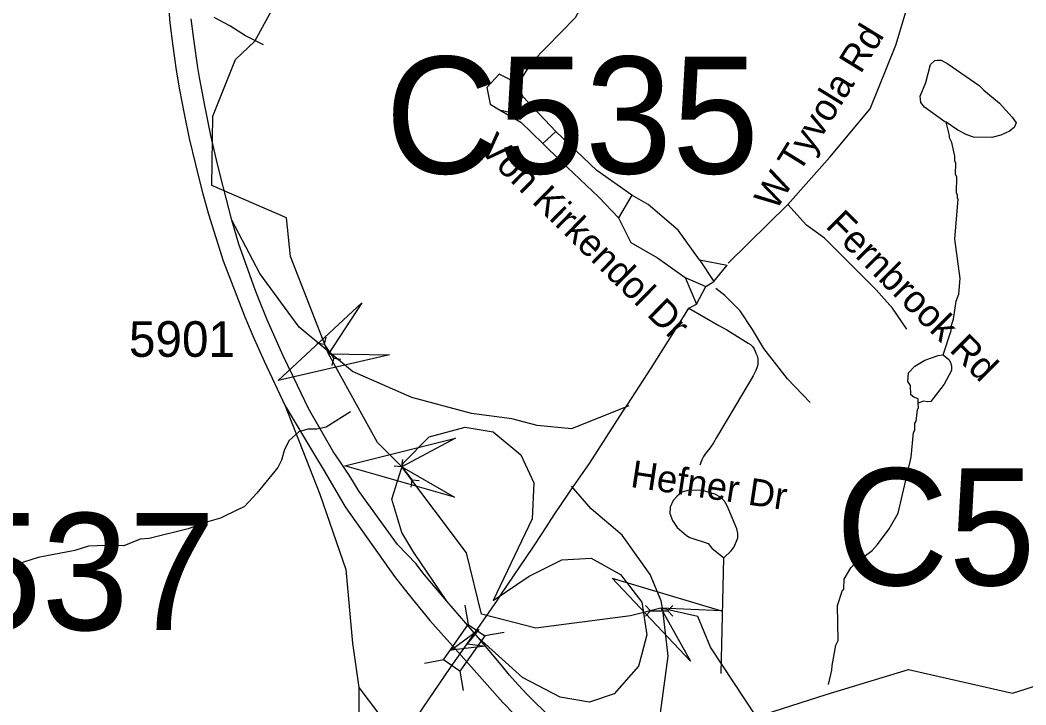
# Model space of a CAD drawing. Extents: x 1383679 to 1536984, y 460658 to 651027.
# Drawn here: x 1425343 to 1428871, y 530866 to 533267 of the extents above; entities that cross this region are included whole.
import ezdxf

# ---------------------------------------------------------------- set-up
doc = ezdxf.new("R2010")
doc.units = 0
for name, color, linetype in [('Exist Hydrographic Creek Single Shore', 7, 'Continuous'), ('Exist Hydrographic Misc Water Feature', 7, 'Continuous'), ('Exist Road Non-System Type 51', 7, 'Continuous'), ('Exist Road Non-System Type 51 Label', 7, 'Continuous'), ('Exist Road Primary Interstate Ramp 1 Lane Attributed', 7, 'Continuous'), ('Exist Road Secondary Structure Culvert Attributed CELL', 7, 'Continuous'), ('Exist Road Secondary Structure Culvert CELL', 7, 'Continuous'), ('Exist Road Secondary Structure Culvert Number Label', 7, 'Continuous'), ('Exist Road Secondary Structure Standard Bridge Attributed CELL', 7, 'Continuous'), ('Exist Road Secondary Structure Standard Bridge CELL', 7, 'Continuous'), ('Exist Road Secondary Type 51 Divided Attributed', 7, 'Continuous'), ('Exist Road Secondary Type 51 Number Label', 7, 'Continuous')]:
    doc.layers.add(name, color=color, linetype=linetype)

msp = doc.modelspace()

# ---------------------------------------------------------------- linework, layer by layer
at = {"layer": 'Exist Hydrographic Creek Single Shore'}
for points in [[(1427925.8, 530824.2), (1427764.1, 531069.2), (1427720.5, 531175.8), (1427590.4, 531205.8), (1427484.4, 531178.5), (1427152.2, 531134.8), (1426961.7, 531184.9), (1426908.9, 531399.9), (1426682.6, 531701), (1426597.1, 531786.4), (1426425.2, 532097.6), (1426291.2, 532438.1), (1426278.1, 532573.7), (1426015.7, 532687.6), (1426019.7, 532930.4), (1426098.8, 533129), (1426166.7, 533193.3), (1426279.7, 533401)], [(1427925.8, 530824.2), (1428170.6, 530903), (1428458.7, 530990.6), (1428823.7, 530907.9), (1429066.6, 530985), (1429249.7, 530964.9), (1429389.7, 530870.2), (1429548.6, 530893.3), (1429876.7, 531044.2), (1429921.7, 531243.5), (1430326.7, 531911.5), (1430479.7, 532066), (1431105.7, 532522.8)]]:
    msp.add_lwpolyline(points, dxfattribs=at)
at = {"layer": 'Exist Hydrographic Misc Water Feature'}
for points in [[(1426196.5, 533181), (1426134.4, 533211.8), (1426079.2, 533247), (1426023.7, 533276.3)], [(1428591.2, 532909.4), (1428586.4, 532910.8), (1428515.5, 532962.4), (1428501.9, 532978.7), (1428500.4, 533000.7), (1428519.3, 533048.3), (1428536.8, 533111.8), (1428551, 533125.5), (1428559.1, 533127.3), (1428573.1, 533127), (1428596.8, 533114.5), (1428707.2, 533038.1), (1428722.8, 533021.7), (1428777.9, 532976.5), (1428822.8, 532927.5), (1428836.3, 532907.2), (1428830.1, 532891.4), (1428813.8, 532877.7), (1428783.4, 532864.4), (1428751.2, 532855.2), (1428687.3, 532856.6), (1428663.5, 532865.1), (1428631.8, 532881.8), (1428591.2, 532909.4)], [(1428580.6, 532094.2), (1428608.5, 532178.6), (1428608.9, 532194.6), (1428617.4, 532218.4), (1428626.8, 532282.2), (1428635.3, 532306), (1428640.5, 532361.9), (1428622.1, 532499.3), (1428633.6, 532640.2), (1428630.6, 532642), (1428630.9, 532654), (1428627, 532662), (1428628.2, 532718), (1428624.4, 532726), (1428625.2, 532766), (1428621.4, 532774.1), (1428621.8, 532790.1), (1428610.9, 532838.3), (1428603.2, 532854.4), (1428603.4, 532862.4), (1428591.2, 532909.4)], [(1428493.4, 531924.1), (1428493.3, 531939.3), (1428477.5, 531945.7), (1428467.7, 531953.9), (1428466.3, 531985.9), (1428456.7, 532000.1), (1428459.2, 532030.1), (1428481.8, 532053.6), (1428516.3, 532074.8), (1428562.7, 532091.7), (1428580.6, 532094.2)], [(1428580.6, 532094.2), (1428600.3, 532076.9), (1428606.1, 532066.7), (1428609.9, 532054.7), (1428609.6, 532038.7), (1428584.4, 531991.3), (1428537.2, 531930.4), (1428527.1, 531928.6), (1428511.1, 531930.9), (1428493.4, 531924.1)], [(1428178.3, 530938.1), (1428190.6, 530988.6), (1428191, 531004.6), (1428204.6, 531076.2), (1428212.9, 531092), (1428210, 531215.1), (1428227.8, 531268.5), (1428232.8, 531271.5), (1428233.6, 531307.5), (1428256.5, 531347), (1428270.8, 531362.6), (1428331.8, 531407.2), (1428350.3, 531428.8), (1428391.5, 531483.8), (1428422.6, 531539.1), (1428468.2, 531734.7), (1428476.8, 531821.8), (1428481, 531829.6), (1428481.5, 531853.6), (1428485.6, 531861.5), (1428490.5, 531901.4), (1428494.7, 531909.3), (1428493.4, 531924.1)], [(1426502.6, 531893.4), (1426416.7, 531840.1), (1426384.5, 531832.8), (1426352.5, 531833.5), (1426320.4, 531824.3), (1426287.6, 531793), (1426271, 531761.4), (1426260.6, 531723.8), (1426246.8, 531699), (1426173.1, 531608.6), (1426130.3, 531561.7), (1426059.8, 531527.8), (1426045.7, 531520.5), (1426005.5, 531509.5), (1425932.9, 531483.1), (1425796.1, 531450.2), (1425764, 531446.9), (1425707.6, 531424.2), (1425643.6, 531425.6), (1425583.5, 531423), (1425535.2, 531408.1), (1425406.6, 531383), (1425277.7, 531341.9)], [(1427811.1, 531382.1), (1427837.6, 531406.3), (1427847.9, 531420.1), (1427860.6, 531451.8), (1427861, 531467.8), (1427857.3, 531483.8), (1427823.1, 531564.6), (1427813.4, 531580.8), (1427801.6, 531593.1), (1427779.9, 531605.5), (1427736.2, 531618.5), (1427688.3, 531619.6), (1427664.1, 531612.1), (1427647.8, 531598.5), (1427633.4, 531582.8), (1427622.9, 531559.1), (1427622.4, 531537.1), (1427631.9, 531512.9), (1427647.3, 531488.5), (1427680.8, 531459.8), (1427692.7, 531453.6), (1427756.2, 531432.2), (1427769.9, 531415.8), (1427811.1, 531382.1)], [(1427802.2, 530975.9), (1427811.1, 531382.1)]]:
    msp.add_lwpolyline(points, dxfattribs=at)
at = {"layer": 'Exist Road Non-System Type 51'}
for p, q in [((1427017.7, 531234), (1427029.8, 531252)), ((1426910.8, 531080.4), (1427017.7, 531234))]:
    msp.add_line(p, q, dxfattribs=at)
for points in [[(1427412.8, 533964.3), (1427420, 533618.2), (1427384, 533448.8), (1427290.4, 533275.8), (1427139.1, 533120.8), (1427088.7, 533045.1)], [(1428036.1, 532621.2), (1428183.7, 532787), (1428324.2, 532956.4), (1428414.2, 533179.9), (1428471.8, 533370.9), (1428536.5, 533506.5)], [(1427088.7, 533045.1), (1427023.9, 533077.6), (1426980.7, 533030.7), (1426991.5, 532973), (1427024.1, 532952.8)], [(1427106.9, 532999.6), (1427088.7, 533045.1)], [(1427024.1, 532952.8), (1427059.9, 532944.2), (1427085.1, 532958.6), (1427106.9, 532999.6)], [(1427222.1, 532877.1), (1427106.9, 532999.6)], [(1427024.1, 532952.8), (1427099.7, 532909.5), (1427176.3, 532834.8)], [(1427222.1, 532877.1), (1427176.3, 532834.8)], [(1427488.7, 532653.6), (1427366.2, 532740.1), (1427222.1, 532877.1)], [(1427176.3, 532834.8), (1427240.2, 532772.6), (1427373.4, 532646.4), (1427441.8, 532574.3)], [(1427488.7, 532653.6), (1427441.8, 532574.3)], [(1427726.3, 532426.5), (1427650.7, 532531.1), (1427546.3, 532621.2), (1427488.7, 532653.6)], [(1427827.2, 532415.7), (1428036.1, 532621.2)], [(1428453.2, 532184.2), (1428403.4, 532257.1), (1428345.8, 532322), (1428270.2, 532397.7), (1428164.4, 532503.3), (1428101, 532548.3), (1428036.1, 532621.2)], [(1427441.8, 532574.3), (1427485.1, 532487.8), (1427578.7, 532433.7), (1427675.9, 532365.2), (1427748, 532332.8)], [(1427726.3, 532426.5), (1427776.8, 532350.8)], [(1427726.3, 532426.5), (1427823.6, 532408.5)], [(1427776.8, 532350.8), (1427823.6, 532408.5)], [(1427675.9, 532365.2), (1427715.5, 532271.5)], [(1427748, 532332.8), (1427776.8, 532350.8)], [(1427715.5, 532271.5), (1427748, 532332.8)], [(1428114.6, 531926.1), (1428034.2, 532009.6), (1427952.2, 532116.3), (1427912, 532182.9), (1427868.6, 532247.8), (1427814.5, 532301.3), (1427783.6, 532326.7)], [(1427474.5, 531921.1), (1427556.3, 532047.1), (1427670.3, 532227), (1427688.6, 532257.4)], [(1427688.6, 532257.4), (1427715.5, 532271.5)], [(1427688.6, 532257.4), (1427794.3, 532196.9), (1427822.2, 532181), (1427897.1, 532135), (1427905, 532129.5), (1427911.8, 532122.9), (1427917.5, 532115.2), (1427921.9, 532106.6), (1427924.2, 532099.6), (1427928, 532089.9), (1427930.3, 532079.7), (1427931, 532069.3), (1427930.2, 532059), (1427928.5, 532051.3), (1427924.1, 532038.9), (1427914.4, 532019.6), (1427851.4, 531913.8), (1427786, 531803.8), (1427774.7, 531784.8), (1427762.1, 531766.6), (1427748.2, 531749.4), (1427746.9, 531748), (1427739.7, 531737.1), (1427733.9, 531725.5), (1427729.5, 531713.2), (1427727.5, 531706.4)], [(1427285.8, 531634.4), (1427339.8, 531712.3), (1427457.4, 531894.7), (1427474.5, 531921.1)], [(1427029.8, 531252), (1427143, 531418.8), (1427173.9, 531467.8), (1427218.9, 531536.7), (1427265.3, 531604.7), (1427285.8, 531634.4)], [(1426694.5, 530765.6), (1426736.1, 530825.8), (1426853.1, 530997.8), (1426910.8, 531080.4)]]:
    msp.add_lwpolyline(points, dxfattribs=at)
at = {"layer": 'Exist Road Primary Interstate Ramp 1 Lane Attributed'}
for points in [[(1427478.1, 531915.1), (1427277.4, 531834.7), (1427156.9, 531846.2), (1427068.2, 531869.7), (1426925.9, 531887.7), (1426717.4, 531943.9), (1426508.8, 532035.6), (1426322.5, 532190.6), (1426184.2, 532379.2), (1426086, 532565.8)], [(1426273.5, 531914.9), (1426394.1, 531605.1), (1426485.9, 531341.1), (1426508.8, 531082.8), (1426531.8, 530927.8)], [(1426840.5, 531230.4), (1426723.9, 531400.6), (1426682.5, 531470.3), (1426646.5, 531587.9), (1426686.6, 531714.2), (1426778.4, 531806), (1426904.6, 531840.5), (1427002.1, 531823.3), (1427099.6, 531742.9), (1427145.5, 531645.3), (1427139.7, 531519), (1427002.1, 531232)], [(1427761.8, 530298.5), (1427621.5, 530520.3), (1427569.9, 530686.7), (1427592.8, 530864.7), (1427615.8, 531036.9), (1427597.5, 531199.1), (1427591.1, 531231.4), (1427552.7, 531323.9), (1427455.2, 531461.6), (1427346.2, 531553.5), (1427277.4, 531633.8)], [(1427002.1, 531232), (1427128.3, 531318.1), (1427243, 531375.5), (1427346.2, 531381.3), (1427449.4, 531323.9), (1427524, 531226.3), (1427541.2, 531111.5), (1427523.9, 531045.7)], [(1427523.9, 531045.7), (1427512.5, 531002.4), (1427426.5, 530904.9), (1427340.5, 530876.2), (1427237.2, 530893.4), (1427105.3, 530962.3), (1426950.5, 531101.2)], [(1426531.8, 530927.8), (1426530.5, 530750.4), (1426514.6, 530635.1), (1426468.9, 530491.1), (1426371.8, 530332.3)], [(1426531.8, 530927.8), (1426600.6, 530836), (1426692.3, 530761.4)]]:
    msp.add_lwpolyline(points, dxfattribs=at)
at = {"layer": 'Exist Road Secondary Structure Culvert Attributed CELL'}
for points in [[(1426638.4, 532093.3), (1426248.4, 532004), (1426541.5, 532276.3), (1426425.2, 532097.6)], [(1426867.2, 531594.4), (1426482.6, 531704.3), (1426870.6, 531801.4), (1426682.6, 531701)], [(1427694.5, 531019.8), (1427420.2, 531310.9), (1427803.3, 531196), (1427590.4, 531205.8)]]:
    msp.add_lwpolyline(points, close=True, dxfattribs=at)
at = {"layer": 'Exist Road Secondary Structure Culvert CELL'}
for p, q in [((1426384.6, 532135.3), (1426409.7, 532131.3)), ((1426415.1, 532156.1), (1426409.7, 532131.3)), ((1426409.7, 532131.3), (1426443.7, 532081.3)), ((1426438.3, 532056.5), (1426443.7, 532081.3)), ((1426468.8, 532077.3), (1426443.7, 532081.3)), ((1426684.2, 531727.3), (1426680.5, 531702.2)), ((1426655.3, 531704.4), (1426680.5, 531702.2)), ((1426680.5, 531702.2), (1426718, 531654.7)), ((1426714.3, 531629.6), (1426718, 531654.7)), ((1426743.3, 531652.4), (1426718, 531654.7)), ((1427537.2, 531214.6), (1427554.7, 531196.2)), ((1427632.6, 531214.6), (1427615.2, 531196.2)), ((1427537.2, 531177.8), (1427554.7, 531196.2)), ((1427554.7, 531196.2), (1427615.2, 531196.2)), ((1427632.6, 531177.8), (1427615.2, 531196.2))]:
    msp.add_line(p, q, dxfattribs=at)
at = {"layer": 'Exist Road Secondary Structure Standard Bridge Attributed CELL'}
msp.add_lwpolyline([(1426975.2, 531072), (1426854.1, 531058), (1426952, 531130.7), (1426910.8, 531080.4)], close=True, dxfattribs=at)
at = {"layer": 'Exist Road Secondary Structure Standard Bridge CELL'}
for p, q in [((1426902.9, 531216.4), (1426914.9, 531148.5)), ((1427040.7, 531120), (1426972.7, 531108)), ((1426829.3, 531024), (1426761.3, 531012)), ((1426885.8, 530984.4), (1426897.8, 530916.5))]:
    msp.add_line(p, q, dxfattribs=at)
msp.add_lwpolyline([(1426972.7, 531108), (1426886.1, 530984.2), (1426828.3, 531024.7), (1426914.9, 531148.5)], close=True, dxfattribs=at)
at = {"layer": 'Exist Road Secondary Type 51 Divided Attributed'}
for points in [[(1425863.1, 533333.3), (1425868.7, 533257.8), (1425879.2, 533176.2), (1425891.1, 533091.3), (1425902.9, 533022.8), (1425918.7, 532938.7), (1425936.7, 532852.5), (1425958.1, 532761), (1425981, 532671.6), (1426004.3, 532587.4), (1426055.6, 532423.6), (1426131.6, 532227.1), (1426159.8, 532160), (1426199.4, 532071.2), (1426273.5, 531914.9)], [(1426086, 532565.8), (1426056, 532683.9), (1426036, 532762.4), (1426012.2, 532863.2), (1425991.7, 532967.4), (1425972.5, 533066), (1425966.3, 533100.7), (1425953.3, 533192.8), (1425943.8, 533271.7)], [(1426840.5, 531230.4), (1426794.2, 531283.9), (1426780.4, 531300), (1426755.9, 531329.7), (1426732.6, 531360.4), (1426667, 531429), (1426533, 531614.9), (1426499.2, 531668), (1426467.3, 531717.3), (1426440.8, 531755.3), (1426404.7, 531817.5), (1426354.6, 531905.8), (1426316.5, 531986), (1426266.4, 532090.3), (1426210.2, 532216.7), (1426180.2, 532288.9), (1426166.1, 532325.1), (1426110, 532481.5), (1426086, 532565.8)], [(1426273.5, 531914.9), (1426372.6, 531749.3), (1426412.7, 531681.1), (1426482.9, 531561.2), (1426656, 531317), (1426703.1, 531256.5), (1426780.9, 531162.2), (1426890, 531039.6)], [(1426950.5, 531101.2), (1426840.5, 531230.4)], [(1427761.8, 530298.5), (1427704, 530347.6), (1427621.6, 530416.3), (1427549.7, 530479.3), (1427466.2, 530557.1), (1427396.4, 530622.8), (1427310.4, 530708.3), (1427173.6, 530852.1), (1427154.7, 530870), (1427122, 530902.5), (1427090.5, 530936.1), (1427060.2, 530970.8), (1427031, 531006.5), (1426950.5, 531101.2)], [(1426890, 531039.6), (1427036.9, 530874.7), (1427164.3, 530743.2), (1427309.2, 530598.7), (1427392.6, 530519.9), (1427647.7, 530281.3)]]:
    msp.add_lwpolyline(points, dxfattribs=at)

# ---------------------------------------------------------------- texts
at = {"layer": 'Exist Road Non-System Type 51 Label'}
for s, rotation, p in [('W Tyvola Rd', 58.2609, (1427993.9, 532595.8)), ('Von Kirkendol Dr', 315.4931, (1426948.6, 532812.3)), ('Fernbrook Rd', 315.0004, (1428164.5, 532542.6)), ('Hefner Dr', 351.4501, (1427481.1, 531630.9))]:
    msp.add_text(s, height=95, rotation=rotation, dxfattribs=at).set_placement(p)
at = {"layer": 'Exist Road Secondary Structure Culvert Number Label'}
for s, p in [('C535', (1426623.8, 532729.3)), ('C536', (1428203.6, 531285.6)), ('C537', (1424717.9, 531128.7))]:
    msp.add_text(s, height=410.1, dxfattribs=at).set_placement(p)
at = {"layer": 'Exist Road Secondary Type 51 Number Label'}
msp.add_text('5901', height=125, dxfattribs=at).set_placement((1425725.2, 532086.7))

doc.saveas('drawing.dxf')
